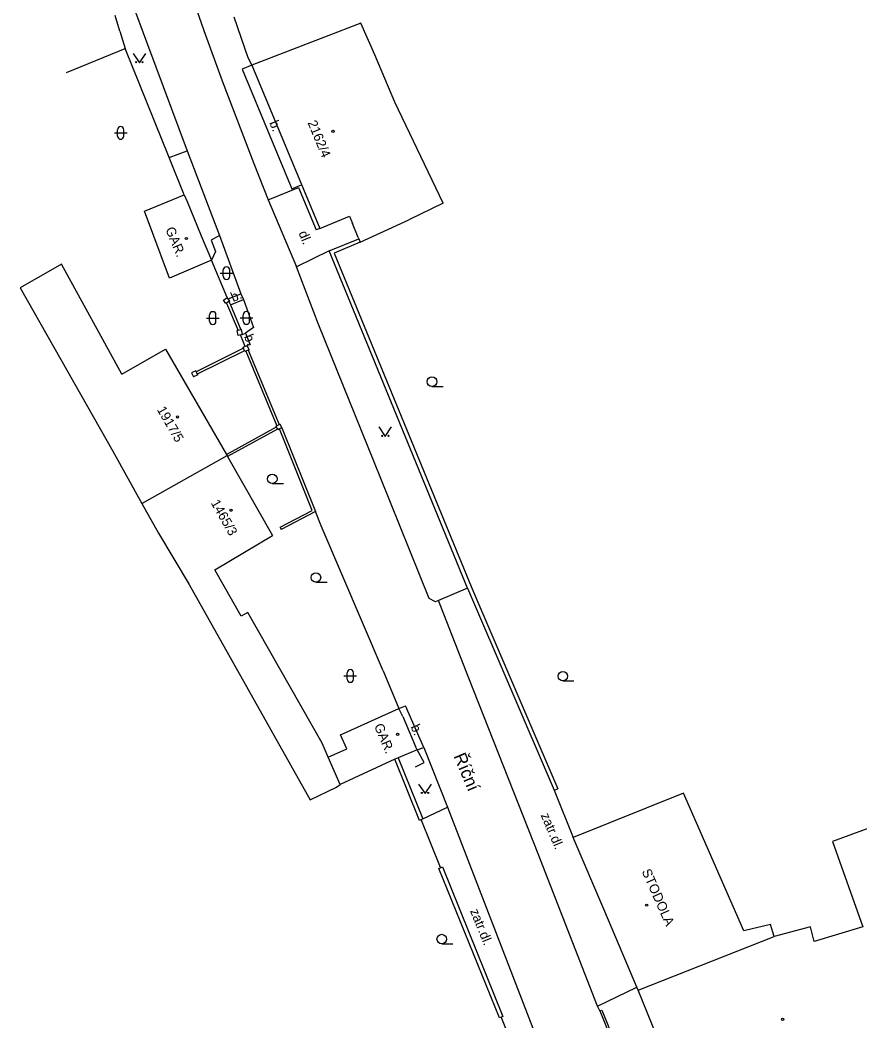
# Model space of a CAD drawing. Extents: x -584400 to -581602, y -1210894 to -1208793.
# Drawn here: x -583020.8 to -582954.6, y -1209474.1 to -1209395.2 of the extents above; entities that cross this region are included whole.
import ezdxf

# ---------------------------------------------------------------- set-up
doc = ezdxf.new("R2010")
doc.units = 0
for name, color, linetype in [('BUDOVY_MĚŘ', 7, 'Continuous'), ('BUDOVY_NEMĚŘ', 7, 'Continuous'), ('NÁZVY_ULIC_TOK_SMĚR', 7, 'Continuous'), ('POMOC_POPIS', 7, 'Continuous'), ('ROZHRANÍ_PLOCH', 7, 'Continuous'), ('ZN_BUDOV', 7, 'Continuous'), ('ZN_DOPLŇKOVÉ', 7, 'Continuous'), ('ZN_KULTUR', 7, 'Continuous'), ('Č_POPIS_ORIENT', 7, 'Continuous')]:
    doc.layers.add(name, color=color, linetype=linetype)

msp = doc.modelspace()

# ---------------------------------------------------------------- linework, layer by layer
at = {"layer": 'BUDOVY_MĚŘ'}
for points in [[(-583002.51, -1209398.77), (-582997.16, -1209411.65), (-582994.82, -1209410.67), (-582994.57, -1209411.26)], [(-583007.84, -1209409), (-583007.62, -1209409.52)], [(-582994.13, -1209412.34), (-582994.08, -1209412.46), (-582993.97, -1209412.73), (-582990.13, -1209410.96)], [(-583006.5, -1209412.22), (-583005.7, -1209414.15)], [(-583012.76, -1209423.13), (-583009.32, -1209421.14), (-583004.52, -1209429.44), (-583004.47, -1209429.53)], [(-583004.47, -1209429.53), (-583004.42, -1209429.61), (-583000.89, -1209435.83)], [(-582990.62, -1209450.1), (-582990.92, -1209449.47)], [(-582989.47, -1209452.73), (-582990.98, -1209453.34), (-582991.25, -1209453.45)], [(-582989.47, -1209452.73), (-582989.6, -1209452.45)], [(-582974.77, -1209465.28), (-582977.17, -1209459.62)], [(-582972.16, -1209471.43), (-582973.82, -1209467.51)], [(-582972.06, -1209471.65), (-582972.16, -1209471.43)], [(-582968.37, -1209480.73), (-582972.06, -1209471.65)]]:
    msp.add_lwpolyline(points, dxfattribs=at)
at = {"layer": 'BUDOVY_NEMĚŘ'}
for points in [[(-582987.42, -1209409.64), (-582991.24, -1209401.69), (-582992.81, -1209397.97), (-582993.93, -1209395.46), (-583002.51, -1209398.77)], [(-583005.7, -1209414.15), (-583009.01, -1209415.55), (-583010.98, -1209410.28), (-583007.84, -1209409)], [(-582987.42, -1209409.64), (-582990.13, -1209410.96)], [(-583012.76, -1209423.13), (-583017.52, -1209414.44), (-583020.79, -1209416.32), (-583016.03, -1209424.7), (-583013.48, -1209429.2), (-583011.18, -1209433.3)], [(-583011.18, -1209433.3), (-583004.47, -1209429.53)], [(-583011.18, -1209433.3), (-583009.86, -1209435.66), (-583007.45, -1209439.7), (-582997.92, -1209456.66), (-582995.84, -1209455.67), (-582995.54, -1209455.44)], [(-582996.98, -1209452.2), (-583002.84, -1209441.9), (-583003.35, -1209442.19), (-583005.44, -1209438.55), (-583000.89, -1209435.83)], [(-582996.49, -1209453.3), (-582995.03, -1209452.65), (-582995.52, -1209451.55), (-582990.92, -1209449.47)], [(-582995.54, -1209455.44), (-582996.49, -1209453.3), (-582996.98, -1209452.2)], [(-582991.25, -1209453.45), (-582995.54, -1209455.44)], [(-582963.72, -1209466.99), (-582968.47, -1209456.13), (-582977.17, -1209459.62)], [(-582941.35, -1209467.18), (-582945.45, -1209468.32), (-582946.15, -1209466.36), (-582947, -1209466.61), (-582948.27, -1209462.84), (-582950.59, -1209463.61), (-582952.5, -1209458.39), (-582956.74, -1209459.93), (-582954.33, -1209466.68)], [(-582961.32, -1209467.42), (-582961.61, -1209466.48), (-582963.72, -1209466.99)], [(-582954.33, -1209466.68), (-582958.17, -1209467.83), (-582958.48, -1209466.66), (-582961.32, -1209467.42)], [(-582972.06, -1209471.65), (-582961.32, -1209467.42)]]:
    msp.add_lwpolyline(points, dxfattribs=at)
at = {"layer": 'ROZHRANÍ_PLOCH'}
for points in [[(-583014.18, -1209370.76), (-583013.67, -1209373.19), (-583011.53, -1209380.55), (-583008.69, -1209389.17), (-583006.31, -1209396.03), (-583004.85, -1209400.01), (-583002.36, -1209406.52), (-583001.22, -1209409.38)], [(-583018.4, -1209372.8), (-583015.79, -1209382.38), (-583013.32, -1209390.18), (-583010.75, -1209397.15), (-583007.61, -1209405.53)], [(-583002.51, -1209398.77), (-583003.27, -1209399.09), (-582999.35, -1209408.51), (-582998.87, -1209408.31)], [(-583009.03, -1209406.05), (-583007.61, -1209405.53)], [(-583007.61, -1209405.53), (-583005.05, -1209412.2)], [(-583001.22, -1209409.38), (-582998.83, -1209408.41)], [(-582998.87, -1209408.31), (-582998.59, -1209408.2)], [(-582998.83, -1209408.41), (-582997.44, -1209411.76)], [(-583001.22, -1209409.38), (-582998.98, -1209414.67)], [(-582997.16, -1209411.65), (-582997.44, -1209411.76)], [(-583005.05, -1209412.2), (-583005.71, -1209412.55), (-583005.38, -1209413.46), (-583005.7, -1209414.15)], [(-583005.05, -1209412.2), (-583003.37, -1209416.78)], [(-582996.41, -1209413.41), (-582998.98, -1209414.67)], [(-582987.8, -1209440.95), (-582988.02, -1209441.06), (-582988.52, -1209440.79), (-582992.33, -1209431.33), (-582997.28, -1209419.13), (-582998.98, -1209414.67)], [(-583004.37, -1209417.19), (-583003.37, -1209416.78)], [(-583004.19, -1209417.66), (-583003.18, -1209417.24)], [(-583003.37, -1209416.78), (-583003.18, -1209417.24)], [(-583003.18, -1209417.24), (-583002.37, -1209419.43), (-583003, -1209419.88)], [(-583003.24, -1209419.99), (-583003, -1209419.88)], [(-583003, -1209419.88), (-583002.65, -1209420.82), (-583002.87, -1209420.86)], [(-582985.51, -1209439.97), (-582987.8, -1209440.95)], [(-582975.25, -1209472.91), (-582979.93, -1209460.92), (-582985.4, -1209447.08), (-582987.8, -1209440.95)], [(-582990.92, -1209449.47), (-582990.39, -1209449.26)], [(-582988.95, -1209452.54), (-582990.39, -1209449.26)], [(-582989.47, -1209452.73), (-582988.95, -1209452.54)], [(-582988.95, -1209452.54), (-582987.08, -1209457.24)], [(-582989.02, -1209458.17), (-582987.08, -1209457.24)], [(-582987.08, -1209457.24), (-582980.24, -1209474.98)], [(-582975.25, -1209472.91), (-582972.16, -1209471.43)], [(-582975.07, -1209473.29), (-582975.25, -1209472.91)], [(-582975.07, -1209473.29), (-582974.92, -1209473.23), (-582974.5, -1209474.26), (-582972.35, -1209479.98), (-582971.77, -1209479.74), (-582971.42, -1209480.58), (-582971.95, -1209480.84), (-582971.22, -1209482.19), (-582970.31, -1209483.29)], [(-582975.07, -1209473.29), (-582974.65, -1209474.32), (-582972.44, -1209480.19), (-582971.86, -1209479.95), (-582971.63, -1209480.5), (-582972.17, -1209480.77), (-582971.35, -1209482.28), (-582970.42, -1209483.41), (-582969.44, -1209484.15), (-582968.78, -1209484.62), (-582967.47, -1209485.28), (-582966.15, -1209485.65), (-582964.76, -1209485.81), (-582963.81, -1209485.77), (-582957.51, -1209484), (-582949.82, -1209481.78), (-582946.23, -1209480.84)]]:
    msp.add_lwpolyline(points, dxfattribs=at)
at = {"layer": 'ZN_BUDOV'}
for centre in [(-582996.12, -1209403.98), (-583007.67, -1209412.43), (-583008.37, -1209426.49), (-583004.16, -1209433.84), (-582991.02, -1209451.5), (-582971.39, -1209464.96), (-582960.67, -1209473.96)]:
    msp.add_circle(centre, 0.0875, dxfattribs=at)
at = {"layer": 'ZN_DOPLŇKOVÉ'}
for points in [[(-583012.91, -1209396.1), (-583013.29, -1209394.86)], [(-583003.94, -1209394.97), (-583002.84, -1209398.16)], [(-583012.91, -1209396.1), (-583012.49, -1209397.47)], [(-583017.12, -1209399.36), (-583012.49, -1209397.47)], [(-583009.03, -1209406.05), (-583012.49, -1209397.47)], [(-583002.84, -1209398.16), (-583002.51, -1209398.77)], [(-583007.84, -1209409), (-583009.03, -1209406.05)], [(-583007.62, -1209409.52), (-583006.5, -1209412.22)], [(-582994.13, -1209412.34), (-582994.57, -1209411.26)], [(-582985.51, -1209439.97), (-582996.41, -1209413.41), (-582994.08, -1209412.46)], [(-582993.97, -1209412.73), (-582996.02, -1209413.58), (-582985.23, -1209439.86), (-582984.55, -1209441.44)], [(-583004.45, -1209417.08), (-583005.7, -1209414.15)], [(-583004.5, -1209417.52), (-583004.56, -1209417.56), (-583004.75, -1209417.28), (-583004.45, -1209417.08)], [(-583004.37, -1209417.19), (-583004.45, -1209417.08)], [(-583004.26, -1209417.36), (-583004.37, -1209417.19)], [(-583004.32, -1209417.4), (-583004.5, -1209417.52)], [(-583004.5, -1209417.52), (-583003.6, -1209419.67)], [(-583004.26, -1209417.36), (-583004.32, -1209417.4)], [(-583004.32, -1209417.4), (-583004.19, -1209417.66)], [(-583004.19, -1209417.66), (-583003.39, -1209419.63)], [(-583003.6, -1209419.67), (-583003.68, -1209419.69)], [(-583003.24, -1209419.99), (-583003.59, -1209420.07), (-583003.68, -1209419.69)], [(-583003.39, -1209419.63), (-583003.6, -1209419.67)], [(-583003.04, -1209420.93), (-583003.41, -1209420.03)], [(-583003.24, -1209419.99), (-583003.32, -1209419.61), (-583003.39, -1209419.63)], [(-583003.17, -1209421.08), (-583006.9, -1209422.93)], [(-583003.17, -1209421.08), (-583003.2, -1209421), (-583002.87, -1209420.86)], [(-583003.09, -1209421.27), (-583003.17, -1209421.08)], [(-583002.73, -1209421.2), (-583002.87, -1209420.86)], [(-583003.09, -1209421.27), (-583006.81, -1209423.12)], [(-583002.99, -1209421.31), (-583003.06, -1209421.34), (-583003.09, -1209421.27)], [(-583002.8, -1209421.23), (-583002.99, -1209421.31)], [(-583002.99, -1209421.31), (-583000.54, -1209427.18)], [(-583002.73, -1209421.2), (-583002.8, -1209421.23)], [(-583002.8, -1209421.23), (-583000.35, -1209427.08)], [(-583006.94, -1209422.86), (-583007.26, -1209423.02), (-583007.1, -1209423.34)], [(-583006.81, -1209423.12), (-583006.78, -1209423.18), (-583007.1, -1209423.34)], [(-583006.94, -1209422.86), (-583006.9, -1209422.93)], [(-583006.9, -1209422.93), (-583006.81, -1209423.12)], [(-583004.52, -1209429.44), (-583000.58, -1209427.27)], [(-583000.49, -1209427.45), (-583004.42, -1209429.61)], [(-583000.58, -1209427.27), (-583000.61, -1209427.21), (-583000.54, -1209427.18)], [(-583000.49, -1209427.45), (-583000.58, -1209427.27)], [(-583000.54, -1209427.18), (-583000.35, -1209427.08)], [(-583000.32, -1209427.44), (-583000.46, -1209427.51), (-583000.49, -1209427.45)], [(-583000.35, -1209427.08), (-583000.29, -1209427.05)], [(-583000.14, -1209427.35), (-583000.32, -1209427.44)], [(-582997.76, -1209433.85), (-583000.32, -1209427.44)], [(-583000.14, -1209427.35), (-583000.29, -1209427.05)], [(-583000.14, -1209427.35), (-582997.5, -1209433.95), (-583000.2, -1209435.36)], [(-583000.29, -1209435.18), (-582997.76, -1209433.85)], [(-582997.05, -1209435.06), (-582997.5, -1209433.95)], [(-583000.29, -1209435.18), (-583000.2, -1209435.36)], [(-582992.17, -1209446.5), (-582997.05, -1209435.06)], [(-582985.51, -1209439.97), (-582978.67, -1209455.91), (-582978.39, -1209455.79)], [(-582984.55, -1209441.44), (-582978.39, -1209455.79)], [(-582992.17, -1209446.5), (-582990.92, -1209449.47)], [(-582990.62, -1209450.1), (-582989.6, -1209452.45)], [(-582989.62, -1209454.06), (-582988.93, -1209453.72), (-582989.47, -1209452.73)], [(-582989.3, -1209458.28), (-582991.25, -1209453.45)], [(-582990.98, -1209453.34), (-582989.02, -1209458.17)], [(-582978.67, -1209455.91), (-582977.17, -1209459.62)], [(-582989.02, -1209458.17), (-582989.3, -1209458.28)], [(-582987.63, -1209462), (-582989.16, -1209458.22)], [(-582987.77, -1209462.06), (-582987.49, -1209461.95), (-582982.72, -1209473.72), (-582982.99, -1209473.83)], [(-582982.99, -1209473.83), (-582987.77, -1209462.06)], [(-582973.82, -1209467.51), (-582974.77, -1209465.28)], [(-582982.01, -1209475.85), (-582982.85, -1209473.77)]]:
    msp.add_lwpolyline(points, dxfattribs=at)
at = {"layer": 'ZN_KULTUR'}
for p, q in [((-583013.35, -1209404.11), (-583012.35, -1209404.11)), ((-583013.1, -1209404.36), (-583013.1, -1209403.86)), ((-583012.6, -1209404.36), (-583012.6, -1209403.86)), ((-583005.01, -1209415.16), (-583004.01, -1209415.16)), ((-583004.76, -1209415.41), (-583004.76, -1209414.91)), ((-583004.26, -1209415.41), (-583004.26, -1209414.91)), ((-583006.09, -1209418.7), (-583005.09, -1209418.7)), ((-583005.84, -1209418.95), (-583005.84, -1209418.45)), ((-583005.34, -1209418.95), (-583005.34, -1209418.45)), ((-583003.44, -1209418.69), (-583002.44, -1209418.69)), ((-583003.19, -1209418.94), (-583003.19, -1209418.44)), ((-583002.69, -1209418.94), (-583002.69, -1209418.44)), ((-582988.31, -1209424.085), (-582987.435, -1209424.085)), ((-583000.9, -1209431.745), (-583000.025, -1209431.745)), ((-582997.46, -1209439.515), (-582996.585, -1209439.515)), ((-582995.25, -1209446.9), (-582994.25, -1209446.9)), ((-582995, -1209447.15), (-582995, -1209446.65)), ((-582994.5, -1209447.15), (-582994.5, -1209446.65)), ((-582977.99, -1209447.295), (-582977.115, -1209447.295)), ((-582987.54, -1209468.005), (-582986.665, -1209468.005))]:
    msp.add_line(p, q, dxfattribs=at)
for points in [[(-583011.88, -1209397.84), (-583011.38, -1209398.59), (-583010.88, -1209397.84)], [(-582992.49, -1209427.28), (-582991.99, -1209428.03), (-582991.49, -1209427.28)], [(-582989.36, -1209455.42), (-582988.86, -1209456.17), (-582988.36, -1209455.42)]]:
    msp.add_lwpolyline(points, dxfattribs=at)
for centre, radius in [((-583011.63, -1209398.54), 0.05), ((-583011.13, -1209398.54), 0.05), ((-582988.31, -1209423.71), 0.375), ((-582992.24, -1209427.98), 0.05), ((-582991.74, -1209427.98), 0.05), ((-583000.9, -1209431.37), 0.375), ((-582997.46, -1209439.14), 0.375), ((-582977.99, -1209446.92), 0.375), ((-582989.11, -1209456.12), 0.05), ((-582988.61, -1209456.12), 0.05), ((-582987.54, -1209467.63), 0.375)]:
    msp.add_circle(centre, radius, dxfattribs=at)
for centre, start, end in [((-583012.85, -1209403.86), 0, 179.99999), ((-583012.85, -1209404.36), 179.99999, 359.99999), ((-583004.51, -1209414.91), 0, 179.99999), ((-583004.51, -1209415.41), 179.99999, 359.99999), ((-583005.59, -1209418.45), 0, 179.99999), ((-583002.94, -1209418.44), 0, 179.99999), ((-583005.59, -1209418.95), 179.99999, 359.99999), ((-583002.94, -1209418.94), 179.99999, 359.99999), ((-582994.75, -1209446.65), 0, 179.99999), ((-582994.75, -1209447.15), 179.99999, 359.99999)]:
    msp.add_arc(centre, 0.25, start, end, dxfattribs=at)

# ---------------------------------------------------------------- texts
at = {"layer": 'NÁZVY_ULIC_TOK_SMĚR'}
msp.add_text('Říční', height=1, rotation=292.74717, dxfattribs=at).set_placement((-582986.63, -1209453.21))
at = {"layer": 'POMOC_POPIS'}
for s, rotation, p in [('b.', 292.59396, (-583001.15, -1209403.31)), ('GAR.', 292.55999, (-583009.34, -1209411.7)), ('dl.', 292.57998, (-582998.85, -1209412)), ('b.', 22.45891, (-583003.99, -1209417.44)), ('b.', 292.34811, (-583003.14, -1209420.15)), ('GAR.', 292.96999, (-582992.89, -1209450.83)), ('b.', 293.46291, (-582990.01, -1209450.9)), ('zatr.dl.', 293.02001, (-582979.75, -1209457.87)), (' STODOLA', 293.87, (-582971.9, -1209462.04)), ('zatr.dl.', 292.06111, (-582985.32, -1209465.41))]:
    msp.add_text(s, height=0.75, rotation=rotation, dxfattribs=at).set_placement(p)
at = {"layer": 'Č_POPIS_ORIENT'}
for s, rotation, p in [('2162/4', 292.55999, (-582998.13, -1209403.3)), ('1917/5', 300.06997, (-583010.02, -1209425.91)), ('1465/3', 299.59001, (-583005.77, -1209433.26))]:
    msp.add_text(s, height=0.75, rotation=rotation, dxfattribs=at).set_placement(p)

doc.saveas('drawing.dxf')
